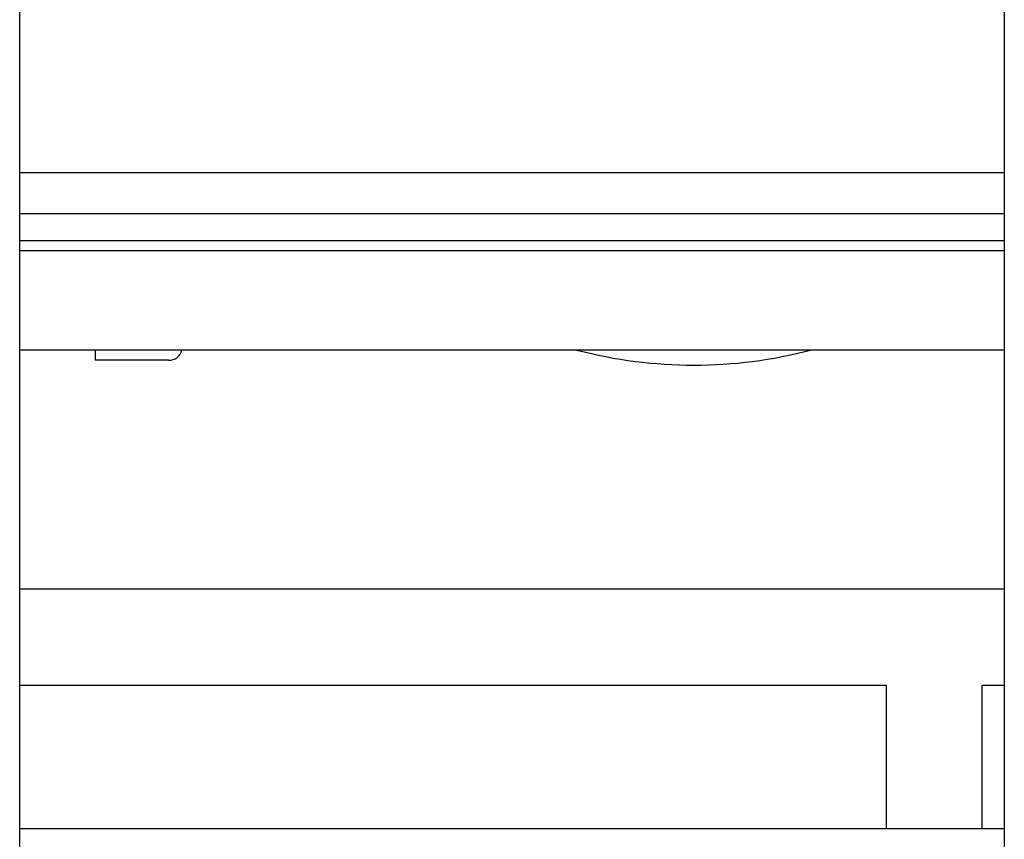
# Model space of a CAD drawing. Header units: inches. Extents: x 36 to 1719, y -84 to 1122.
# Tile 431 of 558: x 1387 to 1405, y 414 to 429. Entities that reach past the tile are written whole.
import ezdxf

# ---------------------------------------------------------------- set-up
doc = ezdxf.new("R2010")
doc.units = ezdxf.units.IN
doc.header["$LTSCALE"] = 48
doc.header["$MEASUREMENT"] = 0
doc.layers.add('Visible (ANSI)', color=7, linetype='Continuous', lineweight=30)

msp = doc.modelspace()

# ---------------------------------------------------------------- linework, layer by layer
at = {"layer": 'Visible (ANSI)'}
for p, q in [((1387.00653, 394.04889), (1387.00653, 430.23823)), ((1405.00653, 430.23823), (1405.00653, 394.04889)), ((1387.00653, 425.79889), (1405.00653, 425.79889)), ((1387.00653, 425.04889), (1405.00653, 425.04889)), ((1405.00653, 424.54889), (1387.00653, 424.54889)), ((1405.00653, 424.36089), (1387.00653, 424.36089)), ((1405.00653, 422.54889), (1387.00653, 422.54889)), ((1388.38912, 422.54889), (1388.38912, 422.36139)), ((1389.73012, 422.36139), (1388.38912, 422.36139)), ((1405.00653, 418.17389), (1387.00653, 418.17389)), ((1387.00653, 416.42389), (1402.84912, 416.42389)), ((1402.84912, 416.42389), (1402.84912, 413.79889)), ((1404.59912, 416.42389), (1405.00653, 416.42389)), ((1404.59912, 413.79889), (1404.59912, 416.42389)), ((1387.00653, 413.79889), (1405.00653, 413.79889))]:
    msp.add_line(p, q, dxfattribs=at)
for centre, radius, start, end in [((1389.73012, 422.61139), 0.25, 270, 345.522488), ((1399.33012, 430.68839), 8.415, 255.29844, 284.70156)]:
    msp.add_arc(centre, radius, start, end, dxfattribs=at)

doc.saveas('drawing.dxf')
